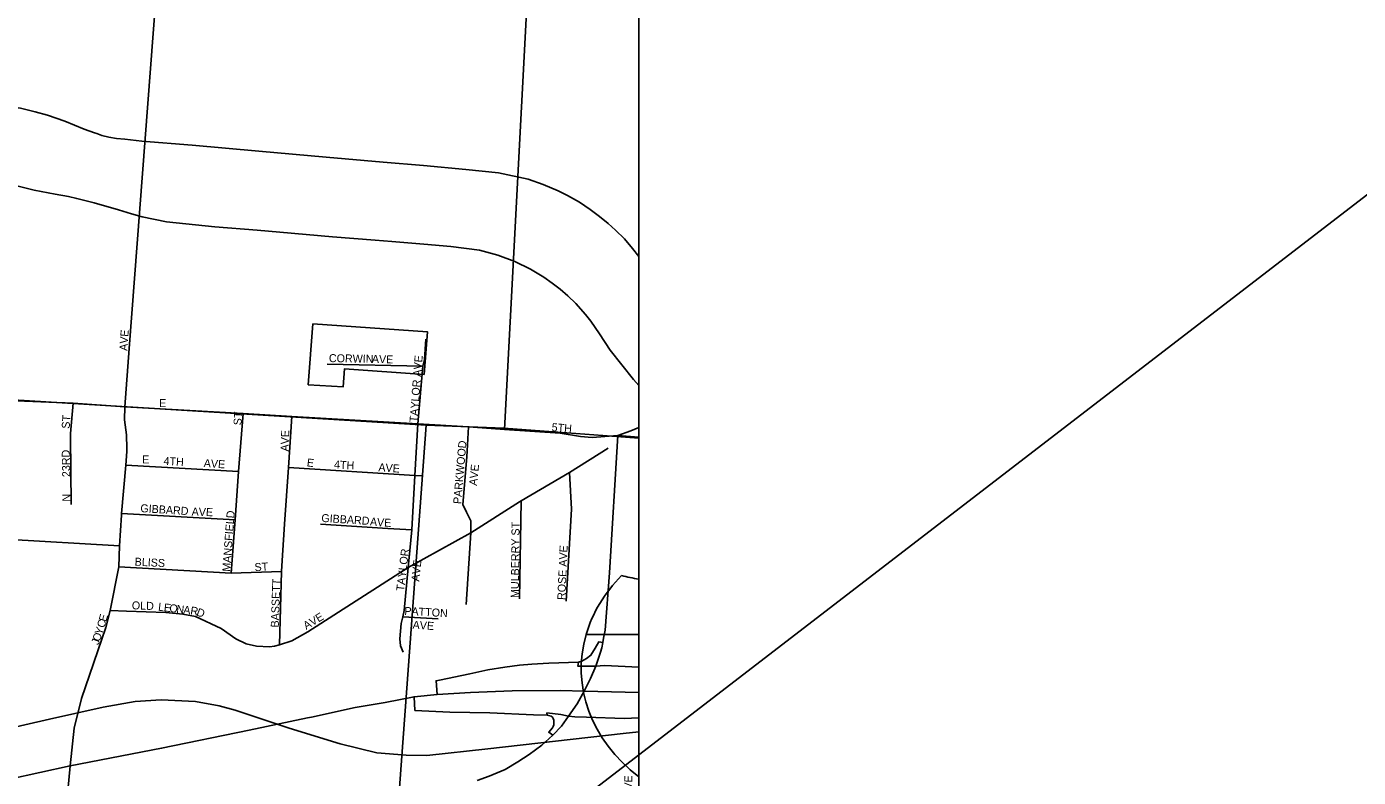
# Model space of a CAD drawing. Extents: x 0 to 34, y -6.2 to 22.
# Drawn here: x 8.351 to 9.927, y 19.216 to 20.104 of the extents above; entities that cross this region are included whole.
import ezdxf

# ---------------------------------------------------------------- set-up
doc = ezdxf.new("R2010")
doc.units = 0
for name, color, linetype in [('GM_X_City_Street', 7, 'Continuous'), ('GM_X_City_Street_Text', 7, 'Continuous'), ('GM_X_Corporation', 7, 'Continuous'), ('GM_X_Interchange_Ramps', 7, 'Continuous'), ('GM_X_Interstate_Route', 7, 'Continuous'), ('GM_X_Interstate_Shield', 7, 'Continuous'), ('GM_X_Rail_Line', 7, 'Continuous'), ('GM_X_Section', 7, 'Continuous'), ('GM_X_Township', 7, 'Continuous'), ('GM_X_Township_Subdivision', 7, 'Continuous'), ('GM_X_Township_Subdivision_Text', 7, 'Continuous'), ('SH_Data', 7, 'Continuous')]:
    doc.layers.add(name, color=color, linetype=linetype)

msp = doc.modelspace()

# ---------------------------------------------------------------- linework, layer by layer
at = {"layer": 'GM_X_City_Street'}
for points in [[(8.4725, 19.7233), (8.5039, 20.1377), (8.5086, 20.214), (8.5165, 20.3292), (8.5213, 20.3988), (8.5318, 20.525), (8.5337, 20.5804), (8.5371, 20.6028), (8.5455, 20.6407), (8.6325, 21.006), (8.6461, 21.0562), (8.6599, 21.1124), (8.6734, 21.1732), (8.6776, 21.1902)], [(8.4672, 19.6542), (8.4672, 19.6542), (8.4725, 19.7233)], [(8.8142, 19.6343), (8.8201, 19.7023)], [(8.1897, 19.6689), (8.2497, 19.6661), (8.3393, 19.6613), (8.4062, 19.6586), (8.4672, 19.6542), (8.6075, 19.6462), (8.665, 19.6427), (8.8142, 19.6343), (8.8739, 19.6306), (8.9165, 19.6275), (8.9827, 19.6229), (9.0068, 19.6192), (9.0206, 19.6179), (9.0509, 19.6202)], [(8.4031, 19.6187), (8.4031, 19.6227), (8.4062, 19.6586)], [(8.4697, 19.6049), (8.4693, 19.6211), (8.4668, 19.6387), (8.4672, 19.6542)], [(8.593, 19.4575), (8.5979, 19.5205), (8.6019, 19.5779), (8.6075, 19.6462)], [(8.6531, 19.4659), (8.6564, 19.5154), (8.6609, 19.5825), (8.665, 19.6427)], [(8.8035, 19.4721), (8.8069, 19.5087), (8.8104, 19.5728), (8.8142, 19.6343)], [(8.8713, 19.4204), (8.8767, 19.5052), (8.8769, 19.5192), (8.8718, 19.5294), (8.8674, 19.5385), (8.8722, 19.595), (8.8739, 19.6306)], [(9.0509, 19.6202), (9.0661, 19.6259), (9.0755, 19.6299)], [(8.404, 19.5388), (8.4031, 19.6187)], [(8.8842, 19.2119), (8.8987, 19.2171), (8.9175, 19.2251), (8.9326, 19.234), (8.9458, 19.243), (8.9608, 19.254), (8.9739, 19.2658), (8.9843, 19.2763), (8.9923, 19.2881), (9.0028, 19.3029), (9.0109, 19.3179), (9.0183, 19.3328), (9.0249, 19.3473), (9.0304, 19.364), (9.0317, 19.3689), (9.033, 19.3755), (9.034, 19.3805), (9.036, 19.3898), (9.0408, 19.458), (9.0509, 19.6202)], [(8.4634, 19.5259), (8.4635, 19.528), (8.4684, 19.5851), (8.4698, 19.6013), (8.4697, 19.6049)], [(8.9346, 19.5417), (8.9365, 19.5429), (8.9937, 19.5767), (9.0392, 19.6052)], [(8.4684, 19.5851), (8.6019, 19.5779)], [(8.6609, 19.5825), (8.8104, 19.5728), (8.8184, 19.5724)], [(8.9895, 19.4244), (8.9958, 19.533), (8.9937, 19.5767)], [(8.9345, 19.4272), (8.9365, 19.5429)], [(8.45, 19.4134), (8.4693, 19.4125), (8.5159, 19.4107), (8.5358, 19.4089), (8.551, 19.4061), (8.5813, 19.3921), (8.5987, 19.3797), (8.6109, 19.3737), (8.6233, 19.3711), (8.6385, 19.3703), (8.6444, 19.3709), (8.6504, 19.3728), (8.6651, 19.3774), (8.6838, 19.3878), (8.8028, 19.4642), (8.8767, 19.5052), (8.9346, 19.5417)], [(8.4635, 19.528), (8.5979, 19.5205)], [(8.3987, 19.1873), (8.4028, 19.2294), (8.4075, 19.274), (8.4161, 19.3091), (8.445, 19.3931), (8.45, 19.4134), (8.4601, 19.4649), (8.4609, 19.4899), (8.4634, 19.5259)], [(8.6991, 19.5153), (8.7785, 19.5101), (8.8069, 19.5087)], [(8.3257, 19.4975), (8.4609, 19.4899)], [(8.4601, 19.4649), (8.593, 19.4575), (8.6526, 19.4592)], [(8.6504, 19.3728), (8.6526, 19.4592), (8.6531, 19.4659)], [(8.7967, 19.364), (8.7934, 19.3715), (8.7929, 19.3796), (8.7942, 19.3978), (8.7962, 19.4057), (8.7979, 19.4131), (8.8028, 19.4642), (8.8035, 19.4721)], [(8.7962, 19.4057), (8.8382, 19.4032)]]:
    msp.add_lwpolyline(points, dxfattribs=at)
at = {"layer": 'GM_X_Corporation'}
for points in [[(5.4833, 14.3902), (9.0755, 14.3902), (9.0755, 21.1902), (4.181, 21.1902)], [(8.69, 19.7524), (8.8257, 19.7428), (8.8216, 19.6926), (8.7272, 19.6992), (8.7257, 19.6779), (8.6844, 19.6804), (8.69, 19.7524)]]:
    msp.add_lwpolyline(points, dxfattribs=at)
at = {"layer": 'GM_X_Interchange_Ramps'}
for points in [[(9.033, 19.3755), (9.0282, 19.3761), (9.0241, 19.3686), (9.019, 19.3603), (9.0139, 19.3565), (9.008, 19.3534), (9.0042, 19.352), (8.969, 19.3508), (8.9492, 19.3498), (8.9344, 19.3487), (8.9169, 19.3463), (8.8968, 19.343), (8.8756, 19.3382), (8.8398, 19.3309), (8.8358, 19.3301), (8.8368, 19.3137)], [(9.0249, 19.3473), (9.0165, 19.3475), (9.0033, 19.3475), (9.0042, 19.352)], [(9.0755, 19.3462), (9.035, 19.3482), (9.0249, 19.3473)], [(8.8096, 19.3111), (8.8107, 19.295), (8.8521, 19.2929), (8.8994, 19.292), (8.9509, 19.2898), (8.9673, 19.2892), (8.9719, 19.2883), (8.9733, 19.2869), (8.9744, 19.2853), (8.9749, 19.2834), (8.9752, 19.2818), (8.9752, 19.2799), (8.975, 19.278), (8.9742, 19.2758), (8.9733, 19.2742), (8.969, 19.2691), (8.9739, 19.2658)], [(8.9673, 19.2892), (8.9669, 19.2921), (8.9833, 19.2902), (8.9923, 19.2881)], [(8.9923, 19.2881), (9, 19.2876), (9.0137, 19.2869), (9.0581, 19.2855), (9.0755, 19.2864)]]:
    msp.add_lwpolyline(points, dxfattribs=at)
at = {"layer": 'GM_X_Interstate_Route'}
for points in [[(8.6836, 19.2861), (8.6881, 19.287), (8.74, 19.2986), (8.7755, 19.3045), (8.8096, 19.3111), (8.8368, 19.3137), (8.8765, 19.3161), (8.9257, 19.318), (8.9829, 19.3184), (9.0109, 19.3179), (9.0755, 19.3161)], [(8.1659, 19.1842), (8.1935, 19.188), (8.2771, 19.2029), (8.3308, 19.2136), (8.4028, 19.2294), (8.5108, 19.2502), (8.6146, 19.2717), (8.6836, 19.2861)]]:
    msp.add_lwpolyline(points, dxfattribs=at)
at = {"layer": 'GM_X_Interstate_Shield'}
for p, q in [((9.0755, 19.3849), (9.0755, 19.4504)), ((9.0133, 19.3849), (9.0755, 19.3849)), ((9.0755, 19.3849), (9.0133, 19.3849)), ((9.0755, 19.2164), (9.0755, 19.3849))]:
    msp.add_line(p, q, dxfattribs=at)
for centre, start_param, end_param in [((9.2293, 19.3444), 2.47259, 2.911027), ((9.1201, 19.6243), 4.415841, 4.509995), ((9.2293, 19.3444), 2.911027, 3.946421)]:
    msp.add_ellipse(centre, major_axis=(0.2219, 0), ratio=0.8, start_param=start_param, end_param=end_param, dxfattribs=at)
at = {"layer": 'GM_X_Rail_Line'}
for points in [[(8.4191, 19.9828), (8.3963, 19.9923), (8.3757, 19.9994), (8.3613, 20.0033), (8.3437, 20.0076), (8.3282, 20.0101), (8.3101, 20.0116), (8.2191, 20.0156), (8.2099, 20.016), (8.1767, 20.0174)], [(8.8208, 19.9397), (8.7729, 19.9438), (8.7057, 19.9498), (8.6258, 19.9569), (8.547, 19.9639), (8.4876, 19.9688), (8.4674, 19.9708), (8.4574, 19.9718), (8.4484, 19.9735), (8.4402, 19.9755), (8.4341, 19.9775), (8.4314, 19.9783), (8.4191, 19.9828)], [(9.0755, 19.8323), (9.0682, 19.8417), (9.0586, 19.853), (9.0482, 19.8631), (9.0395, 19.8713), (9.0292, 19.8796), (9.0182, 19.8879), (9.0053, 19.8964), (8.9912, 19.9044), (8.9802, 19.9099), (8.9626, 19.9173), (8.9446, 19.9235), (8.9095, 19.931), (8.8709, 19.9351), (8.8208, 19.9397)], [(9.0755, 19.6793), (9.0694, 19.6867), (9.0419, 19.7213), (9.029, 19.7407), (9.0188, 19.7557), (9.0124, 19.7636), (9.0009, 19.7767), (8.9917, 19.7855), (8.9826, 19.7934), (8.9732, 19.8007), (8.9631, 19.8077), (8.9474, 19.8172), (8.929, 19.8261), (8.9086, 19.8339), (8.887, 19.8397), (8.8532, 19.844), (8.8211, 19.8466), (8.7834, 19.8497), (8.7635, 19.8515), (8.7132, 19.8555), (8.6509, 19.8608), (8.6239, 19.8631), (8.5738, 19.8674), (8.5168, 19.8733), (8.4879, 19.8792), (8.4752, 19.8825), (8.4597, 19.8872), (8.4311, 19.8957), (8.4105, 19.9006), (8.4005, 19.903), (8.3851, 19.9057), (8.3599, 19.9107), (8.341, 19.9152)], [(8.3194, 19.2711), (8.3782, 19.2846), (8.4416, 19.2987), (8.4796, 19.3055), (8.5105, 19.3077), (8.5511, 19.3055), (8.5789, 19.3004), (8.5978, 19.2953), (8.662, 19.2739), (8.7222, 19.2554), (8.7656, 19.2449), (8.8002, 19.2421), (8.8247, 19.2416), (8.8968, 19.2494), (9.0572, 19.2677), (9.0755, 19.2697)]]:
    msp.add_lwpolyline(points, dxfattribs=at)
at = {"layer": 'GM_X_Section'}
msp.add_line((9.0755, 19.1136), (9.0755, 19.6173), dxfattribs=at)
msp.add_lwpolyline([(8.8238, 19.6326), (8.7873, 19.1335), (8.2681, 19.1685), (7.7478, 19.2036), (7.7816, 19.6963)], close=True, dxfattribs=at)
msp.add_lwpolyline([(9.0755, 19.6173), (8.9158, 19.6288), (8.8238, 19.6326), (8.7873, 19.1335), (9.0755, 19.1136)], dxfattribs=at)
at = {"layer": 'GM_X_Township'}
for points in [[(9.0029, 21.1902), (8.9888, 20.985), (8.9886, 20.9293), (8.9666, 20.6077), (8.9433, 20.1366), (8.9165, 19.6275), (8.9827, 19.6229), (9.0068, 19.6192), (9.0206, 19.6179), (9.0509, 19.6202), (9.0755, 19.6184)], [(9.0755, 19.6184), (9.0755, 21.1902), (9.0029, 21.1902)], [(8.3393, 19.6613), (8.4062, 19.6586), (8.4672, 19.6542), (8.6075, 19.6462), (8.665, 19.6427), (8.8142, 19.6343), (8.8739, 19.6306), (8.9165, 19.6275), (8.9433, 20.1366)]]:
    msp.add_lwpolyline(points, dxfattribs=at)
at = {"layer": 'GM_X_Township_Subdivision'}
for points in [[(8.8201, 19.7023), (8.8221, 19.7104), (8.8234, 19.7344)], [(8.7067, 19.7047), (8.8201, 19.7023)]]:
    msp.add_lwpolyline(points, dxfattribs=at)
at = {"layer": 'SH_Data'}
for points in [[(9.0755, 21.1902), (9.0755, 14.3902), (2.2755, 14.3902), (2.2755, 21.1902)], [(10.0459, 19.9888), (6.7517, 17.4551), (10.0459, 19.1081)]]:
    msp.add_lwpolyline(points, close=True, dxfattribs=at)

# ---------------------------------------------------------------- texts
at = {"layer": 'GM_X_City_Street_Text'}
for s, rotation, p in [('V', 85.6901, (8.4707, 19.7286)), ('E', 85.5971, (8.4714, 19.7369)), ('A', 86.9171, (8.4703, 19.7203)), ('TAYLOR AVE', 85.452, (8.8136, 19.6356)), ('E', 0, (8.5079, 19.6539)), ('ST', 86.4254, (8.402, 19.6281)), ('ST', 86.4254, (8.6053, 19.6322)), ('AVE', 88.0186, (8.6611, 19.6013)), ('5TH', 355.4344, (8.9722, 19.6256)), ('PARKWOOD', 85.0607, (8.8653, 19.5389)), ('23RD', 91.3315, (8.4028, 19.5712)), ('E', 0, (8.4879, 19.5872)), ('4TH', 356.7313, (8.513, 19.5856)), ('AVE', 356.0494, (8.5605, 19.5831)), ('E', 352.8783, (8.6823, 19.5839)), ('4TH', 356.7313, (8.7147, 19.5814)), ('AVE', 356.0574, (8.7672, 19.5781)), ('AVE', 84.0902, (8.884, 19.5606)), ('N', 90, (8.4028, 19.5421)), ('GIBBARD', 356.3656, (8.4855, 19.5297)), ('AVE', 358.0261, (8.5463, 19.5256)), ('MANSFIELD', 85.6563, (8.592, 19.4589)), ('GIBBARD', 356.3656, (8.6997, 19.5181)), ('A', 355.7119, (8.7572, 19.5139)), ('V', 355.7248, (8.7655, 19.5133)), ('E', 356.8465, (8.774, 19.5126)), ('MULBERRY ST', 89.4097, (8.9336, 19.428)), ('TAYLOR', 83.1208, (8.7978, 19.4356)), ('ROSE AVE', 87.4753, (8.9886, 19.4255)), ('BLISS', 356.983, (8.4788, 19.4664)), ('ST', 3.5874, (8.6211, 19.4597)), ('AVE', 83.8859, (8.8157, 19.4473)), ('BASSETT', 88.0883, (8.6495, 19.393)), ('OLD', 358.0261, (8.4755, 19.4147)), ('L', 353.5663, (8.5064, 19.4131)), ('E', 353.5741, (8.5131, 19.4123)), ('O', 353.5609, (8.5197, 19.4116)), ('N', 353.5609, (8.528, 19.4106)), ('A', 353.5609, (8.5362, 19.4097)), ('R', 350.8052, (8.5444, 19.4088)), ('PATTON', 356.8756, (8.798, 19.4081)), ('C', 73.3701, (8.4431, 19.392)), ('E', 74.4027, (8.4453, 19.3993)), ('D', 338.702, (8.5513, 19.4077)), ('AVE', 30.965, (8.682, 19.3903)), ('O', 70.9661, (8.4376, 19.3758)), ('Y', 71.144, (8.4403, 19.3837)), ('AVE', 356.0494, (8.8077, 19.3918)), ('J', 70.943, (8.4362, 19.3719)), ('WOODLAND AVE', 88.4915, (9.0653, 19.1147))]:
    msp.add_text(s, height=0.00947, rotation=rotation, dxfattribs=at).set_placement(p)
at = {"layer": 'GM_X_Township_Subdivision_Text'}
for s, rotation, p in [('CORWIN', 358.9775, (8.7088, 19.7072)), ('AVE', 358.0261, (8.7596, 19.7064))]:
    msp.add_text(s, height=0.00947, rotation=rotation, dxfattribs=at).set_placement(p)

doc.saveas('drawing.dxf')
